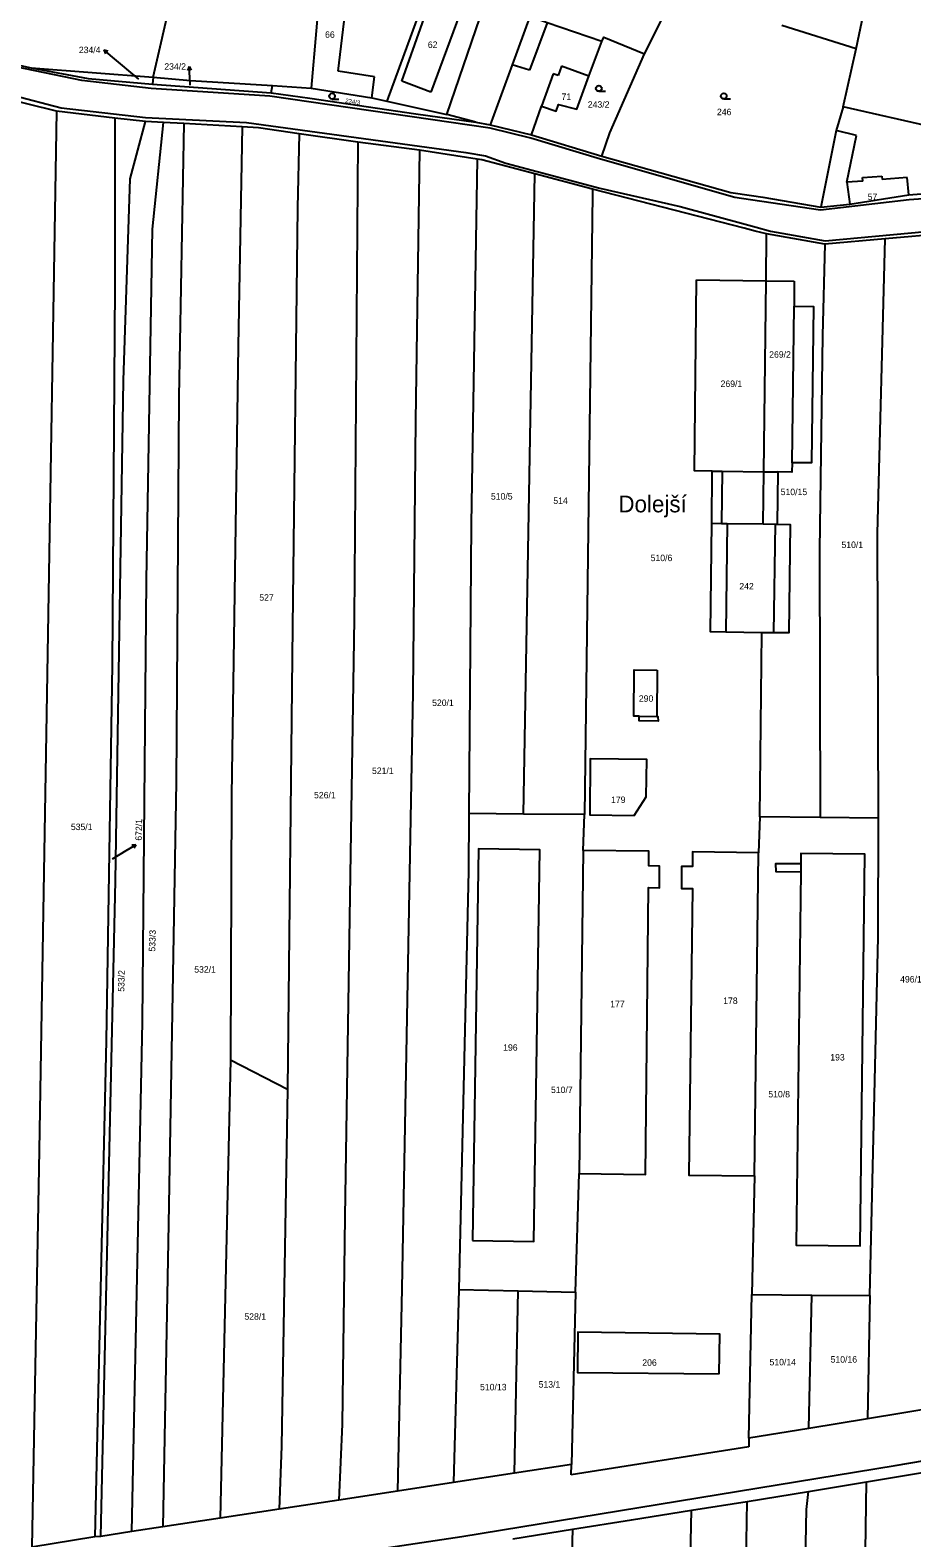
# Model space of a CAD drawing. Extents: x -7483133 to -743907, y -11317770 to -1129777.
# Drawn here: x -746635.6 to -746404, y -1132675.6 to -1132279.3 of the extents above; entities that cross this region are included whole.
import ezdxf

# ---------------------------------------------------------------- set-up
doc = ezdxf.new("R2010")
doc.units = 0
for name, color, linetype in [('Hranice parcel', 7, 'Continuous'), ('Parcelní čísla', 7, 'Continuous'), ('Pop  PČ popisy', 7, 'Continuous'), ('Vnitřní kresba', 7, 'Continuous'), ('Značky kultur', 7, 'Continuous')]:
    doc.layers.add(name, color=color, linetype=linetype)

msp = doc.modelspace()

# ---------------------------------------------------------------- linework, layer by layer
at = {"layer": 'Hranice parcel'}
for p, q in [((-746603.33, -1132291.63), (-746594.73, -1132254.38)), ((-746474.28, -1132285.54), (-746466.16, -1132269.31)), ((-746532.26, -1132271.42), (-746541.97, -1132298.02)), ((-746418.66, -1132284.23), (-746438.16, -1132278.12)), ((-746418.66, -1132284.23), (-746416.68, -1132275.01)), ((-746488.87, -1132291.4), (-746485.44, -1132282.28)), ((-746422.09, -1132299.47), (-746418.66, -1132284.23)), ((-746635.38, -1132289.23), (-746603.33, -1132291.63)), ((-746603.33, -1132291.63), (-746603.47, -1132293.48)), ((-746603.47, -1132293.48), (-746572.31, -1132295.81)), ((-746572.31, -1132295.81), (-746571.94, -1132293.89)), ((-746571.94, -1132293.89), (-746561.85, -1132294.55)), ((-746628.68, -1132300.58), (-746643.27, -1132297.04)), ((-746541.97, -1132298.02), (-746526.21, -1132301.5)), ((-746613.37, -1132302.42), (-746628.68, -1132300.58)), ((-746605.37, -1132303.28), (-746613.37, -1132302.42)), ((-746518.52, -1132303.5), (-746526.21, -1132301.5)), ((-746503.94, -1132306.81), (-746501.31, -1132299.32)), ((-746398.2, -1132304.9), (-746422.09, -1132299.47)), ((-746600.59, -1132303.55), (-746605.37, -1132303.28)), ((-746595.23, -1132303.86), (-746600.59, -1132303.55)), ((-746579.9, -1132304.75), (-746595.23, -1132303.86)), ((-746518.52, -1132303.5), (-746514.75, -1132304.17)), ((-746514.75, -1132304.17), (-746503.94, -1132306.81)), ((-746549.55, -1132308.74), (-746564.99, -1132306.52)), ((-746533.39, -1132310.87), (-746549.55, -1132308.74)), ((-746503.94, -1132306.81), (-746485.44, -1132312.39)), ((-746518.2, -1132313.24), (-746533.39, -1132310.87)), ((-746506, -1132485.37), (-746503.02, -1132317.1)), ((-746487.88, -1132321.09), (-746503.02, -1132317.1)), ((-746487.88, -1132321.09), (-746487.9, -1132322.49)), ((-746448.07, -1132331.38), (-746487.88, -1132321.09)), ((-746487.9, -1132322.49), (-746489.99, -1132485.51)), ((-746445.16, -1132332.13), (-746448.07, -1132331.38)), ((-746442.17, -1132332.88), (-746445.16, -1132332.13)), ((-746442.31, -1132345.22), (-746442.17, -1132332.88)), ((-746426.85, -1132335.55), (-746442.17, -1132332.88)), ((-746392.82, -1132332.59), (-746411.01, -1132334.18)), ((-746411.01, -1132334.18), (-746426.85, -1132335.55)), ((-746460.56, -1132344.98), (-746442.31, -1132345.22)), ((-746442.31, -1132345.22), (-746434.93, -1132345.32)), ((-746452.53, -1132408.97), (-746443.06, -1132409.09)), ((-746443.06, -1132409.09), (-746439.94, -1132409.14)), ((-746439.94, -1132409.14), (-746439.38, -1132409.16)), ((-746443.39, -1132437.7), (-746452.91, -1132437.58)), ((-746443.96, -1132486.07), (-746443.39, -1132437.7)), ((-746440.33, -1132437.74), (-746443.39, -1132437.7)), ((-746506, -1132485.37), (-746520.37, -1132485.24)), ((-746489.99, -1132485.51), (-746506, -1132485.37)), ((-746490.36, -1132494.89), (-746489.99, -1132485.51)), ((-746443.96, -1132486.07), (-746444.3, -1132495.53)), ((-746428.08, -1132486.27), (-746443.96, -1132486.07)), ((-746412.82, -1132486.47), (-746428.08, -1132486.27)), ((-746490.36, -1132494.89), (-746491.44, -1132579.84)), ((-746445.35, -1132580.44), (-746444.3, -1132495.53)), ((-746582.99, -1132549.96), (-746585.75, -1132670.43)), ((-746582.99, -1132549.96), (-746568.01, -1132557.67)), ((-746492.38, -1132610.98), (-746491.44, -1132579.84)), ((-746445.35, -1132580.44), (-746446.07, -1132611.66)), ((-746523.05, -1132610.33), (-746524.45, -1132661.07)), ((-746523.05, -1132610.33), (-746507.48, -1132610.66)), ((-746508.44, -1132658.63), (-746507.48, -1132610.66)), ((-746507.48, -1132610.66), (-746492.38, -1132610.98)), ((-746492.38, -1132610.98), (-746493.45, -1132656.34)), ((-746446.82, -1132649.4), (-746446.07, -1132611.66)), ((-746446.07, -1132611.66), (-746430.26, -1132611.8)), ((-746431.12, -1132646.84), (-746430.26, -1132611.8)), ((-746430.26, -1132611.8), (-746415.02, -1132611.93)), ((-746415.02, -1132611.93), (-746415.63, -1132644.31)), ((-746397.09, -1132641.29), (-746415.63, -1132644.31)), ((-746431.12, -1132646.84), (-746446.82, -1132649.4)), ((-746415.63, -1132644.31), (-746431.12, -1132646.84)), ((-746446.82, -1132649.4), (-746446.87, -1132651.69)), ((-746446.87, -1132651.69), (-746493.51, -1132659.07)), ((-746508.44, -1132658.63), (-746524.45, -1132661.07)), ((-746493.45, -1132656.34), (-746508.44, -1132658.63)), ((-746493.51, -1132659.07), (-746493.45, -1132656.34)), ((-746415.89, -1132660.88), (-746397.52, -1132657.82)), ((-746524.45, -1132661.07), (-746539.11, -1132663.31)), ((-746431.15, -1132663.43), (-746415.89, -1132660.88)), ((-746554.56, -1132665.67), (-746570.19, -1132668.05)), ((-746539.11, -1132663.31), (-746554.56, -1132665.67)), ((-746461.92, -1132668.34), (-746447.3, -1132666.01)), ((-746447.3, -1132666.01), (-746431.15, -1132663.43)), ((-746585.75, -1132670.43), (-746600.75, -1132672.72)), ((-746570.19, -1132668.05), (-746585.75, -1132670.43)), ((-746608.92, -1132673.97), (-746617.07, -1132675.21)), ((-746600.75, -1132672.72), (-746608.92, -1132673.97)), ((-746508.88, -1132675.84), (-746493.19, -1132673.33)), ((-746618.65, -1132675.35), (-746635.22, -1132678.03)), ((-746617.07, -1132675.21), (-746618.65, -1132675.35))]:
    msp.add_line(p, q, dxfattribs=at)
for points in [[(-746705.52, -1132254.75), (-746705.52, -1132261.75), (-746702.56, -1132266.68), (-746651.51, -1132285.68), (-746635.38, -1132289.23)], [(-746558.92, -1132261.48), (-746559.21, -1132264.29), (-746561.85, -1132294.55)], [(-746526.21, -1132301.5), (-746516.36, -1132272.86), (-746521.29, -1132270.9), (-746529.01, -1132267.83), (-746530.64, -1132271.97), (-746532.26, -1132271.42)], [(-746504.41, -1132275.72), (-746509.03, -1132288.43), (-746514.75, -1132304.17)], [(-746485.44, -1132282.28), (-746499.8, -1132277.41), (-746504.41, -1132275.72)], [(-746485.44, -1132282.28), (-746484.89, -1132281.12), (-746474.28, -1132285.54)], [(-746485.44, -1132312.39), (-746483.4, -1132306.31), (-746474.28, -1132285.54)], [(-746635.38, -1132289.23), (-746620.4, -1132292.04), (-746603.47, -1132293.48)], [(-746603.33, -1132291.63), (-746593.54, -1132292.56), (-746571.94, -1132293.89)], [(-746501.31, -1132299.32), (-746497.49, -1132300.63), (-746496.87, -1132298.83), (-746492.06, -1132300.12), (-746488.87, -1132291.4)], [(-746572.31, -1132295.81), (-746562.17, -1132297.22), (-746534.28, -1132301.35), (-746518.52, -1132303.5)], [(-746561.85, -1132294.55), (-746545.91, -1132297.08), (-746541.97, -1132298.02)], [(-746628.68, -1132300.58), (-746631.28, -1132453.79), (-746633.28, -1132573.72), (-746635.22, -1132678.03)], [(-746613.37, -1132302.42), (-746613.37, -1132346.68), (-746614.08, -1132446.06), (-746615.66, -1132545), (-746618.65, -1132675.35)], [(-746422.09, -1132299.47), (-746423.86, -1132305.66), (-746427.94, -1132325.8)], [(-746617.07, -1132675.21), (-746613.21, -1132502.87), (-746611.08, -1132371.37), (-746609.37, -1132318.4), (-746605.37, -1132303.28)], [(-746608.92, -1132673.97), (-746606.11, -1132540.09), (-746605.1, -1132423.88), (-746603.53, -1132331.66), (-746600.59, -1132303.55)], [(-746595.23, -1132303.86), (-746596.54, -1132375.65), (-746597.26, -1132477.01), (-746599.26, -1132593.08), (-746600.75, -1132672.72)], [(-746579.9, -1132304.75), (-746580.99, -1132362.37), (-746582.7, -1132480.44), (-746582.99, -1132549.96)], [(-746564.99, -1132306.52), (-746575.68, -1132304.99), (-746579.9, -1132304.75)], [(-746564.99, -1132306.52), (-746565.43, -1132325.98), (-746566.71, -1132436.04), (-746568.01, -1132557.67)], [(-746549.55, -1132308.74), (-746550.51, -1132434.05), (-746552.94, -1132591.21), (-746553.66, -1132645.75), (-746554.56, -1132665.67)], [(-746533.39, -1132310.87), (-746534.4, -1132381.92), (-746535.13, -1132453.3), (-746537.98, -1132610.05), (-746539.11, -1132663.31)], [(-746518.2, -1132313.24), (-746519.81, -1132409.04), (-746520.37, -1132485.24)], [(-746503.02, -1132317.1), (-746517.02, -1132313.41), (-746518.2, -1132313.24)], [(-746485.44, -1132312.39), (-746451.58, -1132322.02), (-746446.14, -1132322.78), (-746443.16, -1132323.2), (-746427.94, -1132325.8)], [(-746427.94, -1132325.8), (-746420.34, -1132325.03), (-746404.78, -1132322.59), (-746395.13, -1132321.84)], [(-746426.85, -1132335.55), (-746427.53, -1132359.53), (-746428.24, -1132415.89), (-746428.08, -1132486.27)], [(-746412.82, -1132486.47), (-746413.02, -1132411.65), (-746411.01, -1132334.18)], [(-746456.52, -1132408.91), (-746456.45, -1132395.21), (-746461.15, -1132395.16), (-746460.56, -1132344.98)], [(-746443.06, -1132409.09), (-746442.9, -1132395.38), (-746442.31, -1132345.22)], [(-746434.93, -1132345.32), (-746434.96, -1132351.85), (-746429.89, -1132351.96), (-746430.39, -1132393.08), (-746435.47, -1132393.02), (-746435.54, -1132395.46), (-746439.24, -1132395.43), (-746439.38, -1132409.16)], [(-746452.91, -1132437.58), (-746456.87, -1132437.46), (-746456.52, -1132408.91)], [(-746456.52, -1132408.91), (-746453.98, -1132408.95), (-746452.53, -1132408.97)], [(-746439.38, -1132409.16), (-746435.95, -1132409.27), (-746436.34, -1132437.75), (-746440.33, -1132437.74)], [(-746470.9, -1132447.53), (-746471.04, -1132459.69), (-746470.74, -1132459.72), (-746470.7, -1132460.94), (-746475.69, -1132460.82), (-746475.68, -1132459.65), (-746477.09, -1132459.62), (-746476.95, -1132447.46), (-746470.9, -1132447.53)], [(-746476.94, -1132485.69), (-746473.77, -1132480.86), (-746473.64, -1132471.05), (-746488.48, -1132470.84), (-746488.65, -1132485.59), (-746476.94, -1132485.69)], [(-746520.37, -1132485.24), (-746520.49, -1132500.34), (-746523.05, -1132610.33)], [(-746415.02, -1132611.93), (-746412.87, -1132517.7), (-746412.82, -1132486.47)], [(-746519.46, -1132597.46), (-746503.32, -1132597.69), (-746501.74, -1132494.74), (-746517.87, -1132494.47), (-746519.46, -1132597.46)], [(-746491.44, -1132579.84), (-746474.02, -1132580.06), (-746473.18, -1132504.68), (-746470.3, -1132504.71), (-746470.29, -1132499.03), (-746473.11, -1132499), (-746473.07, -1132495.14), (-746490.36, -1132494.89)], [(-746444.3, -1132495.53), (-746461.6, -1132495.32), (-746461.63, -1132499.17), (-746464.54, -1132499.14), (-746464.56, -1132504.89), (-746461.68, -1132504.91), (-746462.63, -1132580.24), (-746445.35, -1132580.44)], [(-746433.2, -1132500.57), (-746434.38, -1132598.64), (-746417.62, -1132598.8), (-746416.34, -1132495.88), (-746433.14, -1132495.69), (-746433.17, -1132498.48), (-746439.8, -1132498.4), (-746439.79, -1132500.49), (-746433.2, -1132500.57)], [(-746568.01, -1132557.67), (-746569.62, -1132651.54), (-746570.19, -1132668.05)], [(-746454.62, -1132632.47), (-746454.48, -1132622.1), (-746491.75, -1132621.52), (-746491.83, -1132632.12), (-746454.62, -1132632.47)], [(-746898.28, -1132733.66), (-746836.86, -1132723.53), (-746713.33, -1132704.19), (-746619.13, -1132689.77), (-746522.21, -1132675.28), (-746408.39, -1132656.58), (-746328.84, -1132643.04)], [(-746423.66, -1133042.13), (-746422.21, -1133031.75), (-746419.43, -1132870.16), (-746417.02, -1132733.26), (-746415.89, -1132660.88)], [(-746454.93, -1133037.84), (-746453.95, -1133027.27), (-746451.93, -1132935.37), (-746451.41, -1132924.92), (-746449.85, -1132830.84), (-746448.56, -1132744.9), (-746447.3, -1132666.01)], [(-746438.18, -1133040.13), (-746437.53, -1133033.27), (-746436.57, -1132940.05), (-746432.87, -1132769.03), (-746432.24, -1132694.84), (-746431.66, -1132668.15), (-746431.15, -1132663.43)], [(-746493.19, -1132673.33), (-746477.65, -1132670.85), (-746461.92, -1132668.34)], [(-746469.94, -1133035.78), (-746468.91, -1133024.02), (-746466.91, -1132934.23), (-746464.06, -1132771.35), (-746461.92, -1132668.34)], [(-746493.19, -1132673.33), (-746494.03, -1132705.97), (-746496.17, -1132762.5), (-746496.03, -1132785.34)]]:
    msp.add_lwpolyline(points, dxfattribs=at)
at = {"layer": 'Pop  PČ popisy'}
for p, q in [((-746613.99, -1132286.43), (-746616.29, -1132284.5)), ((-746616.29, -1132284.5), (-746615.2, -1132284.76)), ((-746616.29, -1132284.5), (-746615.84, -1132285.53)), ((-746607.12, -1132292.2), (-746613.99, -1132286.43)), ((-746593.87, -1132288.86), (-746594.32, -1132289.89)), ((-746593.71, -1132291.86), (-746593.87, -1132288.86)), ((-746593.87, -1132288.86), (-746593.32, -1132289.84)), ((-746593.62, -1132293.75), (-746593.71, -1132291.86)), ((-746613.98, -1132497.11), (-746610.41, -1132494.95)), ((-746610.41, -1132494.95), (-746607.84, -1132493.4)), ((-746607.84, -1132493.4), (-746608.95, -1132493.49)), ((-746607.84, -1132493.4), (-746608.44, -1132494.35))]:
    msp.add_line(p, q, dxfattribs=at)
at = {"layer": 'Vnitřní kresba'}
for p, q in [((-746554.68, -1132290.1), (-746552.39, -1132270.27)), ((-746537.96, -1132292.69), (-746530.64, -1132271.97)), ((-746521.29, -1132270.9), (-746530.34, -1132295.65)), ((-746499.8, -1132277.41), (-746504.5, -1132289.85)), ((-746622.06, -1132292.55), (-746651.99, -1132286.34)), ((-746545.21, -1132291.58), (-746554.68, -1132290.1)), ((-746504.5, -1132289.85), (-746509.03, -1132288.43)), ((-746496.04, -1132288.78), (-746496.95, -1132291.26)), ((-746488.87, -1132291.4), (-746496.04, -1132288.78)), ((-746603.86, -1132294.62), (-746622.06, -1132292.55)), ((-746545.91, -1132297.08), (-746545.21, -1132291.58)), ((-746530.34, -1132295.65), (-746537.96, -1132292.69)), ((-746498.22, -1132290.8), (-746501.31, -1132299.32)), ((-746496.95, -1132291.26), (-746498.22, -1132290.8)), ((-746640.22, -1132296.44), (-746627.53, -1132299.75)), ((-746572.69, -1132296.69), (-746603.86, -1132294.62)), ((-746514.76, -1132305.1), (-746572.69, -1132296.69)), ((-746627.53, -1132299.75), (-746605.32, -1132302.23)), ((-746605.32, -1132302.23), (-746578.84, -1132303.61)), ((-746578.84, -1132303.61), (-746521.19, -1132311.48)), ((-746504.14, -1132307.72), (-746514.76, -1132305.1)), ((-746418.57, -1132307), (-746423.86, -1132305.66)), ((-746485.8, -1132313.24), (-746504.14, -1132307.72)), ((-746421.11, -1132319.3), (-746418.57, -1132307)), ((-746521.19, -1132311.48), (-746516.04, -1132312.33)), ((-746516.04, -1132312.33), (-746510.71, -1132314.23)), ((-746510.71, -1132314.23), (-746485.99, -1132320.82)), ((-746450.49, -1132323.31), (-746485.8, -1132313.24)), ((-746417, -1132318.01), (-746411.93, -1132317.65)), ((-746416.89, -1132318.97), (-746417, -1132318.01)), ((-746411.93, -1132317.65), (-746411.81, -1132318.58)), ((-746405.28, -1132318.08), (-746411.81, -1132318.58)), ((-746404.78, -1132322.59), (-746405.28, -1132318.08)), ((-746485.99, -1132320.82), (-746464.89, -1132325.65)), ((-746416.89, -1132318.97), (-746421.11, -1132319.3)), ((-746421.11, -1132319.3), (-746420.34, -1132325.03)), ((-746380.7, -1132322.22), (-746404.7, -1132323.87)), ((-746464.89, -1132325.65), (-746447.83, -1132330.31)), ((-746446.39, -1132323.91), (-746450.49, -1132323.31)), ((-746443.42, -1132324.35), (-746446.39, -1132323.91)), ((-746428.01, -1132326.63), (-746443.42, -1132324.35)), ((-746404.7, -1132323.87), (-746428.01, -1132326.63)), ((-746447.83, -1132330.31), (-746444.93, -1132331.1)), ((-746444.93, -1132331.1), (-746441.17, -1132332.13)), ((-746441.17, -1132332.13), (-746426.75, -1132334.69)), ((-746426.75, -1132334.69), (-746395.58, -1132331.79)), ((-746435.47, -1132393.02), (-746434.96, -1132351.85)), ((-746456.45, -1132395.21), (-746453.88, -1132395.24)), ((-746453.88, -1132395.24), (-746453.98, -1132408.95)), ((-746453.88, -1132395.24), (-746442.9, -1132395.38)), ((-746442.9, -1132395.38), (-746439.24, -1132395.43)), ((-746452.53, -1132408.97), (-746452.91, -1132437.58)), ((-746439.94, -1132409.14), (-746440.33, -1132437.74)), ((-746475.68, -1132459.65), (-746471.04, -1132459.69)), ((-746433.17, -1132498.48), (-746433.2, -1132500.57))]:
    msp.add_line(p, q, dxfattribs=at)
at = {"layer": 'Značky kultur'}
for p, q in [((-746556.33, -1132297.41), (-746554.58, -1132297.41)), ((-746486.25, -1132295.39), (-746484.5, -1132295.39)), ((-746453.43, -1132297.38), (-746451.68, -1132297.38))]:
    msp.add_line(p, q, dxfattribs=at)
for centre in [(-746486.25, -1132294.64), (-746556.33, -1132296.66), (-746453.43, -1132296.63)]:
    msp.add_circle(centre, 0.75, dxfattribs=at)

# ---------------------------------------------------------------- texts
at = {"layer": 'Parcelní čísla'}
for s, p in [('66', (-746558.16, -1132281.33)), ('62', (-746531.16, -1132283.99)), ('234/4', (-746622.84, -1132285.35)), ('234/2', (-746600.39, -1132289.71)), ('71', (-746496.05, -1132297.66)), ('243/2', (-746489.14, -1132299.7)), ('246', (-746455.21, -1132301.66)), ('57', (-746415.62, -1132323.97)), ('269/2', (-746441.49, -1132365.41)), ('269/1', (-746454.26, -1132373.1)), ('510/5', (-746514.59, -1132402.7)), ('510/15', (-746438.47, -1132401.53)), ('514', (-746498.2, -1132403.84)), ('510/6', (-746472.63, -1132418.88)), ('510/1', (-746422.51, -1132415.42)), ('242', (-746449.34, -1132426.32)), ('527', (-746575.44, -1132429.27)), ('520/1', (-746530.04, -1132456.95)), ('290', (-746475.73, -1132455.84)), ('521/1', (-746545.84, -1132474.82)), ('526/1', (-746561.06, -1132481.23)), ('179', (-746483.04, -1132482.44)), ('535/1', (-746624.94, -1132489.57)), ('532/1', (-746592.53, -1132527.04)), ('496/1', (-746407.1, -1132529.63)), ('177', (-746483.26, -1132536.13)), ('178', (-746453.57, -1132535.27)), ('196', (-746511.38, -1132547.56)), ('193', (-746425.45, -1132550.13)), ('510/7', (-746498.81, -1132558.69)), ('510/8', (-746441.72, -1132559.83)), ('528/1', (-746579.35, -1132618.27)), ('206', (-746474.83, -1132630.37)), ('510/14', (-746441.41, -1132630.25)), ('510/16', (-746425.36, -1132629.54)), ('510/13', (-746517.45, -1132636.82)), ('513/1', (-746502.06, -1132636.11))]:
    msp.add_text(s, height=1.7, dxfattribs=at).set_placement(p)
for s, height, rotation, p in [('234/3', 1.14, 351, (-746552.93, -1132298.36)), ('672/1', 1.7, 89, (-746606.3, -1132492.36)), ('533/3', 1.7, 88, (-746602.79, -1132521.52)), ('533/2', 1.7, 89, (-746610.89, -1132532.07))]:
    msp.add_text(s, height=height, rotation=rotation, dxfattribs=at).set_placement(p)
at = {"layer": 'Pop  PČ popisy'}
msp.add_text('Dolejší', height=4.4, dxfattribs=at).set_placement((-746481.12, -1132406.05))

doc.saveas('drawing.dxf')
